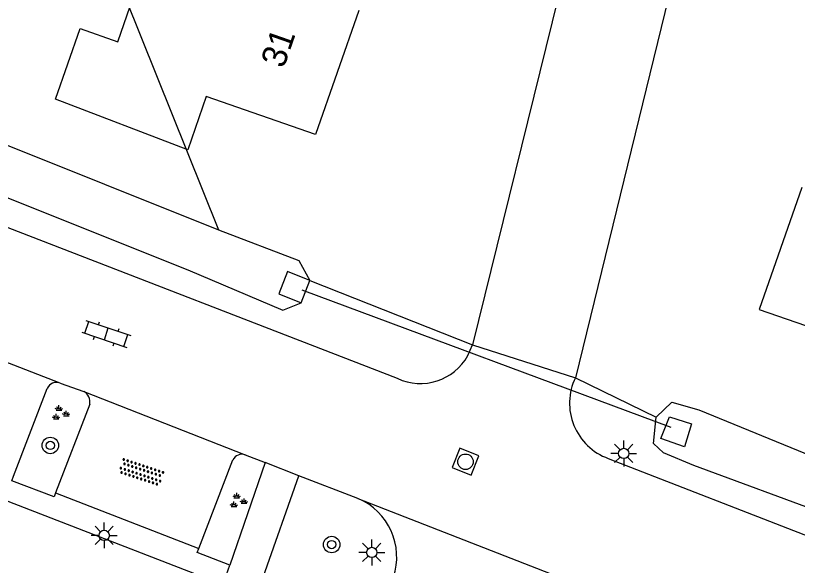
# Model space of a CAD drawing. Extents: x 136000 to 141014, y 402000 to 403500.
# Drawn here: x 139020.12 to 139057.94, y 402795.44 to 402822.06 of the extents above; entities that cross this region are included whole.
import ezdxf

# ---------------------------------------------------------------- set-up
doc = ezdxf.new("R2010")
doc.units = 0
for name, color, linetype in [('gg-knt-plantopografie kant verharding', 7, 'Continuous'), ('gg-knt-verharding', 7, 'Continuous'), ('gg-knt-verharding nz', 7, 'Continuous'), ('gg-kntw-bovenkant insteek waterloop', 7, 'Continuous'), ('gg-kwrk-duiker nz buis', 7, 'Continuous'), ('gg-kwrk-uitstroombak niveau min 01', 7, 'Continuous'), ('gt-anno-plantopografie huisnummer', 7, 'Continuous'), ('gt-bbg-plantopografie pand', 7, 'Continuous'), ('gt-grn-vlakafsluiter', 7, 'Continuous'), ('gt-grn-weggrens', 7, 'Continuous'), ('gt-symb-boom', 7, 'Continuous'), ('gt-symb-groenvak', 7, 'Continuous'), ('gt-symb-klinker verharding', 7, 'Continuous'), ('gt-symb-lichtmast', 7, 'Continuous'), ('gt-symb-overige verharding', 7, 'Continuous'), ('gt-symb-rioolschacht', 7, 'Continuous')]:
    doc.layers.add(name, color=color, linetype=linetype)

# ---------------------------------------------------------------- blocks, each defined once
blk = doc.blocks.new('gt0-LMAST')
at = {"layer": 'gt-symb-lichtmast'}
for p, q in [((-0.182, 0.173), (-0.447, 0.438)), ((-0.005, 0.246), (-0.005, 0.621)), ((0.172, 0.173), (0.437, 0.438)), ((-0.255, -0.004), (-0.63, -0.004)), ((-0.182, -0.181), (-0.447, -0.446)), ((-0.005, -0.254), (-0.005, -0.629)), ((0.437, -0.446), (0.172, -0.181)), ((0.245, -0.004), (0.62, -0.004))]:
    blk.add_line(p, q, dxfattribs=at)
blk.add_circle((-0.005, -0.004), 0.25, dxfattribs=at)
blk = doc.blocks.new('gt0-BOOM')
at = {"layer": 'gt-symb-boom'}
for radius in [0.4, 0.2]:
    blk.add_circle((0, 0), radius, dxfattribs=at)
blk = doc.blocks.new('gt0-GRVAK')
at = {"layer": 'gt-symb-groenvak'}
for p, q in [((-0.047, 0.214), (-0.047, 0.393)), ((-0.11, 0.189), (-0.228, 0.24)), ((-0.182, 0.153), (0.088, 0.153)), ((-0.091, 0.211), (-0.156, 0.322)), ((-0.004, 0.211), (0.061, 0.322)), ((0.015, 0.189), (0.133, 0.24)), ((0.262, -0.052), (0.197, 0.059)), ((0.305, -0.049), (0.305, 0.13)), ((0.349, -0.052), (0.414, 0.059)), ((-0.245, -0.228), (-0.363, -0.177)), ((-0.318, -0.264), (-0.047, -0.264)), ((-0.226, -0.206), (-0.291, -0.095)), ((-0.183, -0.203), (-0.183, -0.024)), ((-0.139, -0.206), (-0.074, -0.095)), ((-0.12, -0.228), (-0.002, -0.177)), ((0.243, -0.074), (0.125, -0.023)), ((0.17, -0.11), (0.441, -0.11)), ((0.368, -0.074), (0.486, -0.023))]:
    blk.add_line(p, q, dxfattribs=at)
blk = doc.blocks.new('gt0-KL1')
at = {"layer": 'gt-symb-klinker verharding'}
for p, q in [((-0.5, 0.3), (-0.5, 0.45)), ((0.5, 0.3), (0.5, 0.45)), ((-1.15, 0.3), (1.15, 0.3)), ((-1, -0.3), (-1, 0.3)), ((0, -0.3), (0, 0.3)), ((1, -0.3), (1, 0.3)), ((-1.15, -0.3), (1.15, -0.3)), ((-0.5, -0.45), (-0.5, -0.3)), ((0.5, -0.45), (0.5, -0.3))]:
    blk.add_line(p, q, dxfattribs=at)
blk = doc.blocks.new('gt0-OVH')
at = {"layer": 'gt-symb-overige verharding'}
for points in [[(-0.972, 0.298), (-0.967, 0.308), (-0.965, 0.319), (-0.966, 0.33), (-0.971, 0.34), (-0.978, 0.348), (-0.988, 0.353), (-0.999, 0.355), (-1.01, 0.354), (-1.02, 0.349), (-1.028, 0.342), (-1.033, 0.332), (-1.035, 0.321), (-1.034, 0.31), (-1.029, 0.3), (-1.022, 0.292), (-1.012, 0.287), (-1.001, 0.285), (-0.99, 0.286), (-0.98, 0.291)], [(-0.872, 0.106), (-0.867, 0.116), (-0.865, 0.126), (-0.866, 0.137), (-0.871, 0.147), (-0.878, 0.156), (-0.888, 0.161), (-0.899, 0.163), (-0.91, 0.162), (-0.92, 0.157), (-0.928, 0.15), (-0.933, 0.14), (-0.935, 0.129), (-0.934, 0.118), (-0.929, 0.108), (-0.922, 0.1), (-0.912, 0.095), (-0.901, 0.092), (-0.89, 0.094), (-0.88, 0.098)], [(-0.772, 0.298), (-0.767, 0.308), (-0.765, 0.319), (-0.766, 0.33), (-0.771, 0.34), (-0.778, 0.348), (-0.788, 0.353), (-0.799, 0.355), (-0.81, 0.354), (-0.82, 0.349), (-0.828, 0.342), (-0.833, 0.332), (-0.835, 0.321), (-0.834, 0.31), (-0.829, 0.3), (-0.822, 0.292), (-0.812, 0.287), (-0.801, 0.285), (-0.79, 0.286), (-0.78, 0.291)], [(-0.672, 0.106), (-0.667, 0.116), (-0.665, 0.126), (-0.666, 0.137), (-0.671, 0.147), (-0.678, 0.156), (-0.688, 0.161), (-0.699, 0.163), (-0.71, 0.162), (-0.72, 0.157), (-0.728, 0.15), (-0.733, 0.14), (-0.735, 0.129), (-0.734, 0.118), (-0.729, 0.108), (-0.722, 0.1), (-0.712, 0.095), (-0.701, 0.092), (-0.69, 0.094), (-0.68, 0.098)], [(-0.572, 0.298), (-0.567, 0.308), (-0.565, 0.319), (-0.566, 0.33), (-0.571, 0.34), (-0.578, 0.348), (-0.588, 0.353), (-0.599, 0.355), (-0.61, 0.354), (-0.62, 0.349), (-0.628, 0.342), (-0.633, 0.332), (-0.635, 0.321), (-0.634, 0.31), (-0.629, 0.3), (-0.622, 0.292), (-0.612, 0.287), (-0.601, 0.285), (-0.59, 0.286), (-0.58, 0.291)], [(-0.472, 0.106), (-0.467, 0.116), (-0.465, 0.126), (-0.466, 0.137), (-0.471, 0.147), (-0.478, 0.156), (-0.488, 0.161), (-0.499, 0.163), (-0.51, 0.162), (-0.52, 0.157), (-0.528, 0.15), (-0.533, 0.14), (-0.535, 0.129), (-0.534, 0.118), (-0.529, 0.108), (-0.522, 0.1), (-0.512, 0.095), (-0.501, 0.092), (-0.49, 0.094), (-0.48, 0.098)], [(-0.372, 0.298), (-0.367, 0.308), (-0.365, 0.319), (-0.366, 0.33), (-0.371, 0.34), (-0.378, 0.348), (-0.388, 0.353), (-0.399, 0.355), (-0.41, 0.354), (-0.42, 0.349), (-0.428, 0.342), (-0.433, 0.332), (-0.435, 0.321), (-0.434, 0.31), (-0.429, 0.3), (-0.422, 0.292), (-0.412, 0.287), (-0.401, 0.285), (-0.39, 0.286), (-0.38, 0.291)], [(-0.272, 0.106), (-0.267, 0.116), (-0.265, 0.126), (-0.266, 0.137), (-0.271, 0.147), (-0.278, 0.156), (-0.288, 0.161), (-0.299, 0.163), (-0.31, 0.162), (-0.32, 0.157), (-0.328, 0.15), (-0.333, 0.14), (-0.335, 0.129), (-0.334, 0.118), (-0.329, 0.108), (-0.322, 0.1), (-0.312, 0.095), (-0.301, 0.092), (-0.29, 0.094), (-0.28, 0.098)], [(-0.172, 0.298), (-0.167, 0.308), (-0.165, 0.319), (-0.166, 0.33), (-0.171, 0.34), (-0.178, 0.348), (-0.188, 0.353), (-0.199, 0.355), (-0.21, 0.354), (-0.22, 0.349), (-0.228, 0.342), (-0.233, 0.332), (-0.235, 0.321), (-0.234, 0.31), (-0.229, 0.3), (-0.222, 0.292), (-0.212, 0.287), (-0.201, 0.285), (-0.19, 0.286), (-0.18, 0.291)], [(-0.072, 0.106), (-0.067, 0.116), (-0.065, 0.126), (-0.066, 0.137), (-0.071, 0.147), (-0.078, 0.156), (-0.088, 0.161), (-0.099, 0.163), (-0.11, 0.162), (-0.12, 0.157), (-0.128, 0.15), (-0.133, 0.14), (-0.135, 0.129), (-0.134, 0.118), (-0.129, 0.108), (-0.122, 0.1), (-0.112, 0.095), (-0.101, 0.092), (-0.09, 0.094), (-0.08, 0.098)], [(0.028, 0.298), (0.033, 0.308), (0.035, 0.319), (0.034, 0.33), (0.029, 0.34), (0.022, 0.348), (0.012, 0.353), (0.001, 0.355), (-0.01, 0.354), (-0.02, 0.349), (-0.028, 0.342), (-0.033, 0.332), (-0.035, 0.321), (-0.034, 0.31), (-0.029, 0.3), (-0.022, 0.292), (-0.012, 0.287), (-0.001, 0.285), (0.01, 0.286), (0.02, 0.291)], [(0.128, 0.106), (0.133, 0.116), (0.135, 0.126), (0.134, 0.137), (0.129, 0.147), (0.122, 0.156), (0.112, 0.161), (0.101, 0.163), (0.09, 0.162), (0.08, 0.157), (0.072, 0.15), (0.067, 0.14), (0.065, 0.129), (0.066, 0.118), (0.071, 0.108), (0.078, 0.1), (0.088, 0.095), (0.099, 0.092), (0.11, 0.094), (0.12, 0.098)], [(0.228, 0.298), (0.233, 0.308), (0.235, 0.319), (0.234, 0.33), (0.229, 0.34), (0.222, 0.348), (0.212, 0.353), (0.201, 0.355), (0.19, 0.354), (0.18, 0.349), (0.172, 0.342), (0.167, 0.332), (0.165, 0.321), (0.166, 0.31), (0.171, 0.3), (0.178, 0.292), (0.188, 0.287), (0.199, 0.285), (0.21, 0.286), (0.22, 0.291)], [(0.328, 0.106), (0.333, 0.116), (0.335, 0.126), (0.334, 0.137), (0.329, 0.147), (0.322, 0.156), (0.312, 0.161), (0.301, 0.163), (0.29, 0.162), (0.28, 0.157), (0.272, 0.15), (0.267, 0.14), (0.265, 0.129), (0.266, 0.118), (0.271, 0.108), (0.278, 0.1), (0.288, 0.095), (0.299, 0.092), (0.31, 0.094), (0.32, 0.098)], [(0.428, 0.298), (0.433, 0.308), (0.435, 0.319), (0.434, 0.33), (0.429, 0.34), (0.422, 0.348), (0.412, 0.353), (0.401, 0.355), (0.39, 0.354), (0.38, 0.349), (0.372, 0.342), (0.367, 0.332), (0.365, 0.321), (0.366, 0.31), (0.371, 0.3), (0.378, 0.292), (0.388, 0.287), (0.399, 0.285), (0.41, 0.286), (0.42, 0.291)], [(0.528, 0.106), (0.533, 0.116), (0.535, 0.126), (0.534, 0.137), (0.529, 0.147), (0.522, 0.156), (0.512, 0.161), (0.501, 0.163), (0.49, 0.162), (0.48, 0.157), (0.472, 0.15), (0.467, 0.14), (0.465, 0.129), (0.466, 0.118), (0.471, 0.108), (0.478, 0.1), (0.488, 0.095), (0.499, 0.092), (0.51, 0.094), (0.52, 0.098)], [(0.628, 0.298), (0.633, 0.308), (0.635, 0.319), (0.634, 0.33), (0.629, 0.34), (0.622, 0.348), (0.612, 0.353), (0.601, 0.355), (0.59, 0.354), (0.58, 0.349), (0.572, 0.342), (0.567, 0.332), (0.565, 0.321), (0.566, 0.31), (0.571, 0.3), (0.578, 0.292), (0.588, 0.287), (0.599, 0.285), (0.61, 0.286), (0.62, 0.291)], [(0.728, 0.106), (0.733, 0.116), (0.735, 0.126), (0.734, 0.137), (0.729, 0.147), (0.722, 0.156), (0.712, 0.161), (0.701, 0.163), (0.69, 0.162), (0.68, 0.157), (0.672, 0.15), (0.667, 0.14), (0.665, 0.129), (0.666, 0.118), (0.671, 0.108), (0.678, 0.1), (0.688, 0.095), (0.699, 0.092), (0.71, 0.094), (0.72, 0.098)], [(0.828, 0.298), (0.833, 0.308), (0.835, 0.319), (0.834, 0.33), (0.829, 0.34), (0.822, 0.348), (0.812, 0.353), (0.801, 0.355), (0.79, 0.354), (0.78, 0.349), (0.772, 0.342), (0.767, 0.332), (0.765, 0.321), (0.766, 0.31), (0.771, 0.3), (0.778, 0.292), (0.788, 0.287), (0.799, 0.285), (0.81, 0.286), (0.82, 0.291)], [(0.928, 0.106), (0.933, 0.116), (0.935, 0.126), (0.934, 0.137), (0.929, 0.147), (0.922, 0.156), (0.912, 0.161), (0.901, 0.163), (0.89, 0.162), (0.88, 0.157), (0.872, 0.15), (0.867, 0.14), (0.865, 0.129), (0.866, 0.118), (0.871, 0.108), (0.878, 0.1), (0.888, 0.095), (0.899, 0.092), (0.91, 0.094), (0.92, 0.098)], [(1.028, 0.298), (1.033, 0.308), (1.035, 0.319), (1.034, 0.33), (1.029, 0.34), (1.022, 0.348), (1.012, 0.353), (1.001, 0.355), (0.99, 0.354), (0.98, 0.349), (0.972, 0.342), (0.967, 0.332), (0.965, 0.321), (0.966, 0.31), (0.971, 0.3), (0.978, 0.292), (0.988, 0.287), (0.999, 0.285), (1.01, 0.286), (1.02, 0.291)], [(-0.972, -0.142), (-0.967, -0.132), (-0.965, -0.121), (-0.966, -0.11), (-0.971, -0.1), (-0.978, -0.092), (-0.988, -0.087), (-0.999, -0.085), (-1.01, -0.086), (-1.02, -0.091), (-1.028, -0.098), (-1.033, -0.108), (-1.035, -0.119), (-1.034, -0.13), (-1.029, -0.14), (-1.022, -0.148), (-1.012, -0.153), (-1.001, -0.155), (-0.99, -0.154), (-0.98, -0.149)], [(-0.872, -0.334), (-0.867, -0.324), (-0.865, -0.314), (-0.866, -0.303), (-0.871, -0.293), (-0.878, -0.284), (-0.888, -0.279), (-0.899, -0.277), (-0.91, -0.278), (-0.92, -0.283), (-0.928, -0.29), (-0.933, -0.3), (-0.935, -0.311), (-0.934, -0.322), (-0.929, -0.332), (-0.922, -0.34), (-0.912, -0.345), (-0.901, -0.348), (-0.89, -0.346), (-0.88, -0.342)], [(-0.772, -0.142), (-0.767, -0.132), (-0.765, -0.121), (-0.766, -0.11), (-0.771, -0.1), (-0.778, -0.092), (-0.788, -0.087), (-0.799, -0.085), (-0.81, -0.086), (-0.82, -0.091), (-0.828, -0.098), (-0.833, -0.108), (-0.835, -0.119), (-0.834, -0.13), (-0.829, -0.14), (-0.822, -0.148), (-0.812, -0.153), (-0.801, -0.155), (-0.79, -0.154), (-0.78, -0.149)], [(-0.672, -0.334), (-0.667, -0.324), (-0.665, -0.314), (-0.666, -0.303), (-0.671, -0.293), (-0.678, -0.284), (-0.688, -0.279), (-0.699, -0.277), (-0.71, -0.278), (-0.72, -0.283), (-0.728, -0.29), (-0.733, -0.3), (-0.735, -0.311), (-0.734, -0.322), (-0.729, -0.332), (-0.722, -0.34), (-0.712, -0.345), (-0.701, -0.348), (-0.69, -0.346), (-0.68, -0.342)], [(-0.572, -0.142), (-0.567, -0.132), (-0.565, -0.121), (-0.566, -0.11), (-0.571, -0.1), (-0.578, -0.092), (-0.588, -0.087), (-0.599, -0.085), (-0.61, -0.086), (-0.62, -0.091), (-0.628, -0.098), (-0.633, -0.108), (-0.635, -0.119), (-0.634, -0.13), (-0.629, -0.14), (-0.622, -0.148), (-0.612, -0.153), (-0.601, -0.155), (-0.59, -0.154), (-0.58, -0.149)], [(-0.472, -0.334), (-0.467, -0.324), (-0.465, -0.314), (-0.466, -0.303), (-0.471, -0.293), (-0.478, -0.284), (-0.488, -0.279), (-0.499, -0.277), (-0.51, -0.278), (-0.52, -0.283), (-0.528, -0.29), (-0.533, -0.3), (-0.535, -0.311), (-0.534, -0.322), (-0.529, -0.332), (-0.522, -0.34), (-0.512, -0.345), (-0.501, -0.348), (-0.49, -0.346), (-0.48, -0.342)], [(-0.372, -0.142), (-0.367, -0.132), (-0.365, -0.121), (-0.366, -0.11), (-0.371, -0.1), (-0.378, -0.092), (-0.388, -0.087), (-0.399, -0.085), (-0.41, -0.086), (-0.42, -0.091), (-0.428, -0.098), (-0.433, -0.108), (-0.435, -0.119), (-0.434, -0.13), (-0.429, -0.14), (-0.422, -0.148), (-0.412, -0.153), (-0.401, -0.155), (-0.39, -0.154), (-0.38, -0.149)], [(-0.272, -0.334), (-0.267, -0.324), (-0.265, -0.314), (-0.266, -0.303), (-0.271, -0.293), (-0.278, -0.284), (-0.288, -0.279), (-0.299, -0.277), (-0.31, -0.278), (-0.32, -0.283), (-0.328, -0.29), (-0.333, -0.3), (-0.335, -0.311), (-0.334, -0.322), (-0.329, -0.332), (-0.322, -0.34), (-0.312, -0.345), (-0.301, -0.348), (-0.29, -0.346), (-0.28, -0.342)], [(-0.172, -0.142), (-0.167, -0.132), (-0.165, -0.121), (-0.166, -0.11), (-0.171, -0.1), (-0.178, -0.092), (-0.188, -0.087), (-0.199, -0.085), (-0.21, -0.086), (-0.22, -0.091), (-0.228, -0.098), (-0.233, -0.108), (-0.235, -0.119), (-0.234, -0.13), (-0.229, -0.14), (-0.222, -0.148), (-0.212, -0.153), (-0.201, -0.155), (-0.19, -0.154), (-0.18, -0.149)], [(-0.072, -0.334), (-0.067, -0.324), (-0.065, -0.314), (-0.066, -0.303), (-0.071, -0.293), (-0.078, -0.284), (-0.088, -0.279), (-0.099, -0.277), (-0.11, -0.278), (-0.12, -0.283), (-0.128, -0.29), (-0.133, -0.3), (-0.135, -0.311), (-0.134, -0.322), (-0.129, -0.332), (-0.122, -0.34), (-0.112, -0.345), (-0.101, -0.348), (-0.09, -0.346), (-0.08, -0.342)], [(0.028, -0.142), (0.033, -0.132), (0.035, -0.121), (0.034, -0.11), (0.029, -0.1), (0.022, -0.092), (0.012, -0.087), (0.001, -0.085), (-0.01, -0.086), (-0.02, -0.091), (-0.028, -0.098), (-0.033, -0.108), (-0.035, -0.119), (-0.034, -0.13), (-0.029, -0.14), (-0.022, -0.148), (-0.012, -0.153), (-0.001, -0.155), (0.01, -0.154), (0.02, -0.149)], [(0.128, -0.334), (0.133, -0.324), (0.135, -0.314), (0.134, -0.303), (0.129, -0.293), (0.122, -0.284), (0.112, -0.279), (0.101, -0.277), (0.09, -0.278), (0.08, -0.283), (0.072, -0.29), (0.067, -0.3), (0.065, -0.311), (0.066, -0.322), (0.071, -0.332), (0.078, -0.34), (0.088, -0.345), (0.099, -0.348), (0.11, -0.346), (0.12, -0.342)], [(0.228, -0.142), (0.233, -0.132), (0.235, -0.121), (0.234, -0.11), (0.229, -0.1), (0.222, -0.092), (0.212, -0.087), (0.201, -0.085), (0.19, -0.086), (0.18, -0.091), (0.172, -0.098), (0.167, -0.108), (0.165, -0.119), (0.166, -0.13), (0.171, -0.14), (0.178, -0.148), (0.188, -0.153), (0.199, -0.155), (0.21, -0.154), (0.22, -0.149)], [(0.328, -0.334), (0.333, -0.324), (0.335, -0.314), (0.334, -0.303), (0.329, -0.293), (0.322, -0.284), (0.312, -0.279), (0.301, -0.277), (0.29, -0.278), (0.28, -0.283), (0.272, -0.29), (0.267, -0.3), (0.265, -0.311), (0.266, -0.322), (0.271, -0.332), (0.278, -0.34), (0.288, -0.345), (0.299, -0.348), (0.31, -0.346), (0.32, -0.342)], [(0.428, -0.142), (0.433, -0.132), (0.435, -0.121), (0.434, -0.11), (0.429, -0.1), (0.422, -0.092), (0.412, -0.087), (0.401, -0.085), (0.39, -0.086), (0.38, -0.091), (0.372, -0.098), (0.367, -0.108), (0.365, -0.119), (0.366, -0.13), (0.371, -0.14), (0.378, -0.148), (0.388, -0.153), (0.399, -0.155), (0.41, -0.154), (0.42, -0.149)], [(0.528, -0.334), (0.533, -0.324), (0.535, -0.314), (0.534, -0.303), (0.529, -0.293), (0.522, -0.284), (0.512, -0.279), (0.501, -0.277), (0.49, -0.278), (0.48, -0.283), (0.472, -0.29), (0.467, -0.3), (0.465, -0.311), (0.466, -0.322), (0.471, -0.332), (0.478, -0.34), (0.488, -0.345), (0.499, -0.348), (0.51, -0.346), (0.52, -0.342)], [(0.628, -0.142), (0.633, -0.132), (0.635, -0.121), (0.634, -0.11), (0.629, -0.1), (0.622, -0.092), (0.612, -0.087), (0.601, -0.085), (0.59, -0.086), (0.58, -0.091), (0.572, -0.098), (0.567, -0.108), (0.565, -0.119), (0.566, -0.13), (0.571, -0.14), (0.578, -0.148), (0.588, -0.153), (0.599, -0.155), (0.61, -0.154), (0.62, -0.149)], [(0.728, -0.334), (0.733, -0.324), (0.735, -0.314), (0.734, -0.303), (0.729, -0.293), (0.722, -0.284), (0.712, -0.279), (0.701, -0.277), (0.69, -0.278), (0.68, -0.283), (0.672, -0.29), (0.667, -0.3), (0.665, -0.311), (0.666, -0.322), (0.671, -0.332), (0.678, -0.34), (0.688, -0.345), (0.699, -0.348), (0.71, -0.346), (0.72, -0.342)], [(0.828, -0.142), (0.833, -0.132), (0.835, -0.121), (0.834, -0.11), (0.829, -0.1), (0.822, -0.092), (0.812, -0.087), (0.801, -0.085), (0.79, -0.086), (0.78, -0.091), (0.772, -0.098), (0.767, -0.108), (0.765, -0.119), (0.766, -0.13), (0.771, -0.14), (0.778, -0.148), (0.788, -0.153), (0.799, -0.155), (0.81, -0.154), (0.82, -0.149)], [(0.928, -0.334), (0.933, -0.324), (0.935, -0.314), (0.934, -0.303), (0.929, -0.293), (0.922, -0.284), (0.912, -0.279), (0.901, -0.277), (0.89, -0.278), (0.88, -0.283), (0.872, -0.29), (0.867, -0.3), (0.865, -0.311), (0.866, -0.322), (0.871, -0.332), (0.878, -0.34), (0.888, -0.345), (0.899, -0.348), (0.91, -0.346), (0.92, -0.342)], [(1.028, -0.142), (1.033, -0.132), (1.035, -0.121), (1.034, -0.11), (1.029, -0.1), (1.022, -0.092), (1.012, -0.087), (1.001, -0.085), (0.99, -0.086), (0.98, -0.091), (0.972, -0.098), (0.967, -0.108), (0.965, -0.119), (0.966, -0.13), (0.971, -0.14), (0.978, -0.148), (0.988, -0.153), (0.999, -0.155), (1.01, -0.154), (1.02, -0.149)]]:
    blk.add_lwpolyline(points, close=True, dxfattribs=at)
blk = doc.blocks.new('gt0-RS')
at = {"layer": 'gt-symb-rioolschacht'}
blk.add_lwpolyline([(-0.5, -0.5), (0.5, -0.5), (0.5, 0.5), (-0.5, 0.5)], close=True, dxfattribs=at)
blk.add_circle((0, 0), 0.375, dxfattribs=at)

msp = doc.modelspace()

# ---------------------------------------------------------------- linework, layer by layer
at = {"layer": 'gg-knt-plantopografie kant verharding'}
for p, q in [((139062.171, 402865.712), (139047.197, 402804.526)), ((139056.696, 402864.874), (139042.222, 402806.113))]:
    msp.add_line(p, q, dxfattribs=at)
at = {"layer": 'gg-knt-verharding'}
for p, q in [((139017.039, 402812.843), (139038.583, 402804.496)), ((139022.274, 402804.269), (139014.791, 402807.141)), ((139042.001, 402805.597), (139042.222, 402806.113)), ((139002.106, 402805.368), (139030.152, 402794.52)), ((139022.274, 402804.269), (139023.425, 402803.86)), ((139020.015, 402799.766), (139021.642, 402804.008)), ((139023.425, 402803.86), (139031.232, 402800.793)), ((139023.706, 402803.249), (139022.051, 402798.951)), ((139028.978, 402796.263), (139030.629, 402800.546)), ((139031.232, 402800.793), (139032.197, 402800.415)), ((139048.789, 402800.616), (139073.052, 402791.18)), ((139032.197, 402800.415), (139030.481, 402795.451)), ((139036.682, 402798.68), (139033.824, 402799.776))]:
    msp.add_line(p, q, dxfattribs=at)
for points in [[(139022.051, 402798.951), (139021.979, 402798.756), (139019.932, 402799.539), (139020.015, 402799.766)], [(139037.649, 402792.759), (139032.102, 402794.869), (139033.824, 402799.776)], [(139030.481, 402795.451), (139028.904, 402796.068), (139028.978, 402796.263)]]:
    msp.add_lwpolyline(points, dxfattribs=at)
for centre, radius, start, end in [((139039.702, 402806.879), 2.633, 244.8529, 330.8565), ((139022.101, 402803.793), 0.506, 69.9674, 154.9113), ((139049.761, 402803.291), 2.846, 154.2799, 250.0286), ((139023.139, 402803.358), 0.577, 349.082, 60.3136), ((139031.076, 402800.313), 0.504, 72.0412, 152.5086), ((139035.461, 402795.835), 3.096, 341.7983, 66.7722)]:
    msp.add_arc(centre, radius, start, end, dxfattribs=at)
at = {"layer": 'gg-knt-verharding nz'}
for p, q in [((139033.824, 402799.776), (139032.197, 402800.415)), ((139022.051, 402798.951), (139028.978, 402796.263))]:
    msp.add_line(p, q, dxfattribs=at)
at = {"layer": 'gg-kntw-bovenkant insteek waterloop'}
for points in [[(138979.951, 402830.354), (138980.398, 402830.608), (138981.38, 402830.546), (138993.303, 402826.417), (139006.415, 402820.649), (139018.89, 402816.108), (139029.928, 402811.681)], [(138979.528, 402829.272), (138979.287, 402828.582), (138979.929, 402828.193), (138981.606, 402827.711), (138992.188, 402824.086), (139004.977, 402819.195), (139017.819, 402813.986), (139028.457, 402809.746), (139033.045, 402807.799), (139033.938, 402808.147)], [(139029.928, 402811.681), (139033.828, 402810.206), (139034.353, 402809.233)], [(139051.113, 402802.621), (139051.87, 402803.334), (139053.173, 402802.977), (139066.8, 402797.391), (139082.148, 402791.416), (139094.855, 402786.578), (139102.282, 402784.047), (139103.246, 402783.473), (139104.21, 402782.296)], [(139051.454, 402800.888), (139050.978, 402801.345), (139051.113, 402802.621)], [(139104.21, 402782.296), (139103.549, 402780.979), (139102.174, 402781.238), (139100.405, 402782.01), (139093.348, 402784.735), (139081.52, 402789.625), (139065.864, 402795.504), (139052.93, 402800.278), (139051.454, 402800.888)]]:
    msp.add_lwpolyline(points, dxfattribs=at)
at = {"layer": 'gg-kwrk-duiker nz buis'}
msp.add_line((139051.836, 402802.117), (139033.986, 402808.772), dxfattribs=at)
at = {"layer": 'gg-kwrk-uitstroombak niveau min 01'}
msp.add_line((139033.938, 402808.147), (139034.353, 402809.233), dxfattribs=at)
for points in [[(139034.353, 402809.233), (139033.281, 402809.675), (139032.846, 402808.591), (139033.938, 402808.147)], [(139051.334, 402801.577), (139051.745, 402802.639), (139052.823, 402802.285), (139052.479, 402801.186), (139051.334, 402801.577)]]:
    msp.add_lwpolyline(points, dxfattribs=at)
at = {"layer": 'gt-bbg-plantopografie pand'}
msp.add_line((139025.06, 402820.795), (139026.787, 402825.76), dxfattribs=at)
for points in [[(139036.719, 402822.3), (139034.634, 402816.305), (139029.344, 402818.145)], [(139029.344, 402818.145), (139028.445, 402815.566), (139022.048, 402818.014), (139023.236, 402821.43), (139025.06, 402820.795)], [(139058.15, 402813.739), (139056.093, 402807.835), (139061.455, 402805.967)]]:
    msp.add_lwpolyline(points, dxfattribs=at)
at = {"layer": 'gt-grn-vlakafsluiter'}
for p, q in [((139025.069, 402823.8), (139029.928, 402811.681)), ((139034.353, 402809.233), (139042.222, 402806.113)), ((139042.222, 402806.113), (139047.197, 402804.526)), ((139047.197, 402804.526), (139051.113, 402802.621))]:
    msp.add_line(p, q, dxfattribs=at)
at = {"layer": 'gt-grn-weggrens'}
for p, q in [((139036.682, 402798.68), (139046.637, 402794.794)), ((139030.152, 402794.52), (139030.481, 402795.451))]:
    msp.add_line(p, q, dxfattribs=at)

# ---------------------------------------------------------------- block references
at = {"layer": 'gt-symb-boom'}
for p in [(139021.799, 402801.246), (139035.411, 402796.448)]:
    msp.add_blockref('gt0-BOOM', p, dxfattribs=at)
at = {"layer": 'gt-symb-groenvak'}
for p in [(139022.265, 402802.796), (139030.866, 402798.554)]:
    msp.add_blockref('gt0-GRVAK', p, dxfattribs=at)
at = {"layer": 'gt-symb-klinker verharding', "rotation": -18.724868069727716}
msp.add_blockref('gt0-KL1', (139024.509, 402806.649), dxfattribs=at)
at = {"layer": 'gt-symb-lichtmast'}
for p in [(139049.543, 402800.863), (139024.41, 402796.895), (139037.356, 402796.069)]:
    msp.add_blockref('gt0-LMAST', p, dxfattribs=at)
at = {"layer": 'gt-symb-overige verharding', "rotation": -18.235691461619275}
msp.add_blockref('gt0-OVH', (139026.2, 402799.95), dxfattribs=at)
at = {"layer": 'gt-symb-rioolschacht', "rotation": 158.25103583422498}
msp.add_blockref('gt0-RS', (139041.883, 402800.457), dxfattribs=at)

# ---------------------------------------------------------------- texts
at = {"layer": 'gt-anno-plantopografie huisnummer'}
msp.add_text('31', height=1.2, rotation=70.825, dxfattribs=at).set_placement((139033.085, 402819.464))

doc.saveas('drawing.dxf')
